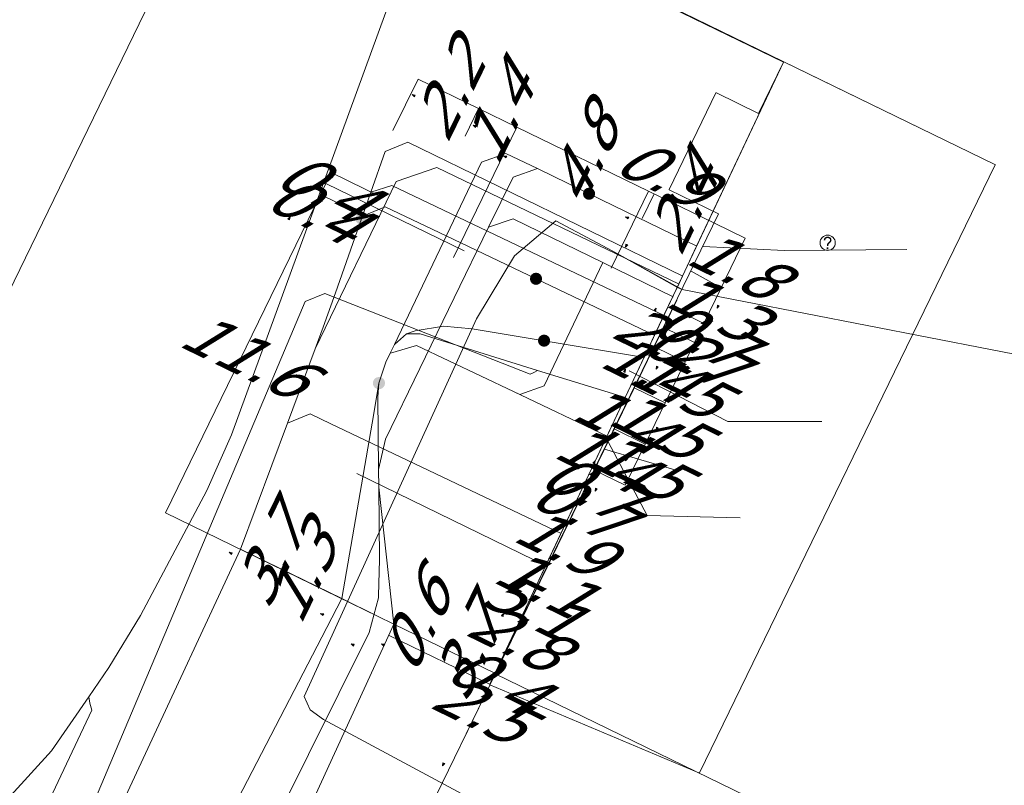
# Model space of a CAD drawing. Header units: metres. Extents: x 124576 to 133557, y 395865 to 402386.
# Tile 341 of 447: x 129899 to 129931, y 401145 to 401170. Entities that reach past the tile are written whole.
import ezdxf
from ezdxf.enums import TextEntityAlignment as Align

# ---------------------------------------------------------------- set-up
doc = ezdxf.new("R2010")
doc.units = ezdxf.units.M
doc.header["$MEASUREMENT"] = 0
for name, color, linetype, lineweight, true_color in [('LG_Datatransport', 3, 'Continuous', 13, 0x00ff00), ('LG_Datatransport_Relined_BV', 3, 'Continuous', 13, 0x00ff00), ('LG_Datatransport_Tennet_Tso', 3, 'Continuous', 13, 0x00ff00), ('LG_Laag_Spanning', 7, 'Continuous', 13, 0x960000), ('LG_Midden_Spanning', 7, 'Continuous', 13, 0xd20000), ('LG_Midden_Spanning_Enexis_Netbeheer_BV', 7, 'Continuous', 13, 0xd20000)]:
    doc.layers.add(name, color=color, linetype=linetype, lineweight=lineweight, true_color=true_color)
for name, color, linetype, lineweight in [('LG_Laag_Spanning_P_Enexis_Netbeheer_BV', 7, 'Continuous', 0), ('LG_Midden_Spanning_P_Enexis_Netbeheer_BV', 7, 'Continuous', 0), ('MV_Midden_Spanning', 7, 'Continuous', 0), ('MV_Midden_Spanning_lijn', 7, 'Continuous', 0), ('MV_Midden_Spanning_pijl', 7, 'Continuous', 0)]:
    doc.layers.add(name, color=color, linetype=linetype, lineweight=lineweight)
doc.styles.add('Klic_Annotatie', font='verdanai.ttf', dxfattribs={"oblique": 20, "height": 1.4})

# ---------------------------------------------------------------- blocks, each defined once
blk = doc.blocks.new('Mof_1')
at = {"layer": 'LG_Midden_Spanning_P_Enexis_Netbeheer_BV'}
h = blk.add_hatch(color=256, dxfattribs=at)
edge = h.paths.add_edge_path()
edge.add_arc((0, 0), 2, 0, 360)
blk = doc.blocks.new('m_pijl_1')
at = {"layer": 'MV_Midden_Spanning_pijl'}
blk.add_hatch(color=7, dxfattribs=at).paths.add_polyline_path([(-1, -0.33), (-1, 0), (-1, 0.33), (0, 0)])
at = {"layer": 'MV_Midden_Spanning_pijl', "flags": 128}
blk.add_lwpolyline([(-1, 0), (-1, 0.33), (0, 0), (-1, -0.33), (-1, 0)], close=True, dxfattribs=at)
blk = doc.blocks.new('Onbekend_7')
at = {"layer": 'LG_Laag_Spanning_P_Enexis_Netbeheer_BV'}
blk.add_hatch(color=256, dxfattribs=at).paths.add_polyline_path([(-0.25, -1.07, -0.262633), (0.23, 0.15), (0.59, 0.47, 0.379827), (0.7, 1.26), (0.69, 1.26, 0.228508), (-0.03, 1.53), (-0.03, 1.52, 0.459053), (-0.82, 0.79), (-1.29, 0.85, -0.414214), (-0.08, 2, -0.243799), (1.09, 1.52, -0.379827), (0.9, 0.11), (0.54, -0.2, 0.262633), (0.23, -1.08), (-0.17, -1.07)])
blk.add_circle((0, 0), 2.5, dxfattribs=at)
at = {"layer": 'LG_Laag_Spanning_P_Enexis_Netbeheer_BV', "extrusion": (0, 0, -1)}
blk.add_solid([(0.34, -2.06), (-0.21, -2.06), (0.34, -1.51), (-0.21, -1.51)], dxfattribs=at)
blk = doc.blocks.new('Onbekend_8')
at = {"layer": 'LG_Midden_Spanning_P_Enexis_Netbeheer_BV'}
blk.add_hatch(color=256, dxfattribs=at).paths.add_polyline_path([(-0.25, -1.07, -0.262633), (0.23, 0.15), (0.59, 0.47, 0.379827), (0.7, 1.26), (0.69, 1.26, 0.228508), (-0.03, 1.53), (-0.03, 1.52, 0.459053), (-0.82, 0.79), (-1.29, 0.85, -0.414214), (-0.08, 2, -0.243799), (1.09, 1.52, -0.379827), (0.9, 0.11), (0.54, -0.2, 0.262633), (0.23, -1.08), (-0.17, -1.07)])
blk.add_circle((0, 0), 2.5, dxfattribs=at)
at = {"layer": 'LG_Midden_Spanning_P_Enexis_Netbeheer_BV', "extrusion": (0, 0, -1)}
blk.add_solid([(0.34, -2.06), (-0.21, -2.06), (0.34, -1.51), (-0.21, -1.51)], dxfattribs=at)

msp = doc.modelspace()

# ---------------------------------------------------------------- linework, layer by layer
at = {"layer": 'LG_Datatransport', "flags": 128}
msp.add_lwpolyline([(129911.658, 401175.154), (129924.178, 401169.064), (129923.361, 401167.386), (129921.977, 401168.06), (129921.976, 401168.06), (129921.975, 401168.061), (129921.974, 401168.061), (129921.973, 401168.061), (129921.971, 401168.061), (129921.97, 401168.061), (129921.969, 401168.06), (129921.968, 401168.059), (129921.967, 401168.059), (129921.966, 401168.058), (129921.965, 401168.057), (129921.964, 401168.055), (129920.426, 401164.896), (129920.426, 401164.895), (129920.425, 401164.894), (129920.425, 401164.893), (129920.425, 401164.891), (129920.425, 401164.89), (129920.425, 401164.889), (129920.426, 401164.888), (129920.427, 401164.887), (129920.427, 401164.886), (129920.428, 401164.885), (129920.429, 401164.884), (129920.431, 401164.883), (129922.051, 401164.094), (129914.722, 401149.035), (129914.722, 401149.034), (129914.721, 401149.033), (129914.721, 401149.032), (129914.721, 401149.031), (129914.721, 401149.029), (129914.721, 401149.028), (129914.722, 401149.027), (129914.723, 401149.026), (129914.723, 401149.025), (129914.724, 401149.024), (129914.725, 401149.023), (129914.727, 401149.022), (129936.527, 401138.412)], dxfattribs=at)
at = {"layer": 'LG_Datatransport_Relined_BV', "flags": 128}
msp.add_lwpolyline([(129932.989, 401159.254), (129920.853, 401161.61), (129918.586, 401162.871), (129916.718, 401163.867), (129915.362, 401162.721), (129914.116, 401160.654), (129908.467, 401148.277), (129908.657, 401147.843), (129909.092, 401147.52), (129918.47, 401142.489), (129936.304, 401133.726), (129943.399, 401130.231), (129958.33, 401123.321), (129983.465, 401146.375)], dxfattribs=at)
at = {"layer": 'LG_Datatransport_Tennet_Tso', "flags": 128}
msp.add_lwpolyline([(129920.853, 401161.61), (129920.703, 401161.683), (129918.586, 401162.871), (129916.718, 401163.867), (129915.362, 401162.721), (129914.116, 401160.654), (129908.467, 401148.277), (129908.657, 401147.843), (129909.092, 401147.52), (129918.47, 401142.489), (129936.304, 401133.726), (129943.399, 401130.231), (129958.33, 401123.321), (129983.465, 401146.375)], dxfattribs=at)
at = {"layer": 'LG_Laag_Spanning', "flags": 128}
for points in [[(129921.411, 401145.77), (129921.412, 401145.77), (129921.414, 401145.771), (129921.415, 401145.771), (129921.416, 401145.772), (129921.417, 401145.773), (129921.418, 401145.774), (129921.418, 401145.775), (129921.419, 401145.776), (129931.111, 401165.703), (129931.111, 401165.704), (129931.112, 401165.705), (129931.112, 401165.706), (129931.112, 401165.708), (129931.112, 401165.709), (129931.112, 401165.71), (129931.111, 401165.711), (129931.11, 401165.712), (129931.11, 401165.713), (129931.109, 401165.714), (129931.108, 401165.715), (129931.106, 401165.716), (129900.668, 401180.521)], [(129894.089, 401151.906), (129906.595, 401177.617), (129924.178, 401169.064), (129914.547, 401148.675), (129914.546, 401148.674), (129914.546, 401148.673), (129914.546, 401148.672), (129914.546, 401148.67), (129914.546, 401148.669), (129914.547, 401148.668), (129914.547, 401148.667), (129914.548, 401148.666), (129914.548, 401148.665), (129914.549, 401148.664), (129914.55, 401148.663), (129914.551, 401148.662), (129914.552, 401148.662), (129921.406, 401145.771), (129921.407, 401145.77), (129921.409, 401145.77), (129921.41, 401145.77), (129921.411, 401145.77)]]:
    msp.add_lwpolyline(points, dxfattribs=at)
at = {"layer": 'LG_Midden_Spanning', "flags": 128}
for points in [[(129894.089, 401151.906), (129906.595, 401177.617), (129924.178, 401169.064), (129921.329, 401163.033), (129920.867, 401162.055), (129920.742, 401161.79), (129920.549, 401161.383), (129920.259, 401160.768), (129919.949, 401160.112), (129919.61, 401159.394), (129918.989, 401158.079), (129918.391, 401156.813), (129916.881, 401153.616), (129914.547, 401148.675), (129914.546, 401148.674), (129914.546, 401148.673), (129914.546, 401148.672), (129914.546, 401148.67), (129914.546, 401148.669), (129914.547, 401148.668), (129914.547, 401148.667), (129914.548, 401148.666), (129914.548, 401148.665), (129914.549, 401148.664), (129914.55, 401148.663), (129914.551, 401148.662), (129914.552, 401148.662), (129921.406, 401145.771), (129921.407, 401145.77), (129921.409, 401145.77), (129921.41, 401145.77), (129921.411, 401145.77)], [(129921.411, 401145.77), (129921.412, 401145.77), (129921.414, 401145.771), (129921.415, 401145.771), (129921.416, 401145.772), (129921.417, 401145.773), (129921.418, 401145.774), (129921.418, 401145.775), (129921.419, 401145.776), (129931.111, 401165.703), (129931.111, 401165.704), (129931.112, 401165.705), (129931.112, 401165.706), (129931.112, 401165.708), (129931.112, 401165.709), (129931.112, 401165.71), (129931.111, 401165.711), (129931.11, 401165.712), (129931.11, 401165.713), (129931.109, 401165.714), (129931.108, 401165.715), (129931.106, 401165.716), (129912.73, 401174.654)]]:
    msp.add_lwpolyline(points, dxfattribs=at)
at = {"layer": 'LG_Midden_Spanning_Enexis_Netbeheer_BV'}
for p, q in [((129910.653, 401164.802), (129910.347, 401163.933)), ((129921.338, 401163.029), (129917.802, 401164.753)), ((129921.338, 401163.029), (129917.802, 401164.753)), ((129921.338, 401163.029), (129917.802, 401164.753)), ((129921.338, 401163.029), (129917.802, 401164.753)), ((129918.252, 401162.503), (129920.558, 401161.379)), ((129919.958, 401160.108), (129916.064, 401161.965)), ((129919.958, 401160.108), (129916.064, 401161.965)), ((129919.958, 401160.108), (129916.064, 401161.965)), ((129919.958, 401160.108), (129916.064, 401161.965)), ((129911.82, 401160.159), (129911.429, 401159.816)), ((129911.429, 401159.816), (129911.284, 401159.525)), ((129919.619, 401159.39), (129916.328, 401159.937)), ((129919.619, 401159.39), (129916.328, 401159.937)), ((129919.619, 401159.39), (129916.328, 401159.937)), ((129919.619, 401159.39), (129916.328, 401159.937)), ((129908.82, 401159.666), (129907.914, 401157.238)), ((129911.284, 401159.525), (129911.139, 401159.233)), ((129911.139, 401159.233), (129910.914, 401158.546)), ((129918.998, 401158.075), (129916.116, 401158.957)), ((129918.4, 401156.809), (129915.321, 401158.274)), ((129910.903, 401155.712), (129910.909, 401155.139))]:
    msp.add_line(p, q, dxfattribs=at)
at = {"layer": 'LG_Midden_Spanning_Enexis_Netbeheer_BV', "flags": 128}
for points in [[(129920.268, 401160.764), (129911.335, 401165.026), (129910.653, 401164.802), (129910.347, 401163.933), (129909.495, 401161.507), (129909.086, 401160.379), (129908.82, 401159.666), (129907.914, 401157.238), (129906.37, 401153.102), (129899.714, 401138.776), (129898.649, 401136.483), (129898.212, 401135.542), (129897.381, 401133.753), (129896.636, 401132.183), (129896.585, 401132.101), (129895.969, 401132.079), (129874.179, 401155.403), (129850.497, 401180.753), (129850.36, 401181.726), (129887.373, 401254.291), (129897.233, 401273.621), (129898.732, 401276.561), (129912.04, 401295.966), (129913.783, 401298.508)], [(129920.268, 401160.764), (129911.335, 401165.026), (129910.653, 401164.802), (129910.347, 401163.933), (129909.495, 401161.507), (129909.086, 401160.379), (129908.82, 401159.666), (129907.914, 401157.238), (129906.37, 401153.102), (129899.714, 401138.776), (129898.649, 401136.483), (129898.212, 401135.542), (129897.381, 401133.753), (129896.636, 401132.183), (129896.585, 401132.101), (129895.969, 401132.079), (129874.179, 401155.403), (129850.497, 401180.753), (129850.36, 401181.726), (129887.373, 401254.291)], [(129919.958, 401160.108), (129916.064, 401161.965), (129913.123, 401163.368), (129911.117, 401164.324), (129910.377, 401164.016), (129910.347, 401163.933), (129909.495, 401161.507), (129909.086, 401160.379), (129908.82, 401159.666), (129907.914, 401157.238), (129906.37, 401153.102), (129899.714, 401138.776), (129898.649, 401136.483), (129898.212, 401135.542), (129897.381, 401133.753), (129896.636, 401132.183), (129896.585, 401132.101), (129895.969, 401132.079), (129874.179, 401155.403), (129850.497, 401180.753), (129874.179, 401155.403), (129850.497, 401180.753), (129850.36, 401181.726), (129887.373, 401254.291)], [(129920.876, 401162.051), (129911.86, 401166.44), (129911.122, 401166.137), (129910.653, 401164.802), (129910.347, 401163.933), (129909.495, 401161.507), (129909.086, 401160.379), (129908.82, 401159.666), (129907.914, 401157.238), (129906.37, 401153.102), (129899.714, 401138.776), (129898.649, 401136.483), (129898.212, 401135.542), (129897.381, 401133.753), (129896.636, 401132.183), (129896.585, 401132.101), (129895.969, 401132.079), (129874.179, 401155.403), (129850.497, 401180.753), (129874.179, 401155.403), (129850.497, 401180.753), (129850.36, 401181.726), (129887.373, 401254.291)], [(129920.268, 401160.764), (129911.335, 401165.026), (129910.653, 401164.802), (129910.347, 401163.933), (129909.495, 401161.507), (129909.086, 401160.379), (129908.82, 401159.666), (129907.914, 401157.238), (129906.37, 401153.102), (129899.714, 401138.776), (129898.649, 401136.483), (129898.212, 401135.542), (129897.381, 401133.753), (129896.636, 401132.183), (129896.585, 401132.101), (129895.969, 401132.079), (129874.179, 401155.403), (129850.497, 401180.753), (129850.36, 401181.726), (129887.373, 401254.291)], [(129920.876, 401162.051), (129911.86, 401166.44), (129911.122, 401166.137), (129910.653, 401164.802), (129910.347, 401163.933), (129909.495, 401161.507), (129909.086, 401160.379), (129908.82, 401159.666), (129907.914, 401157.238), (129906.37, 401153.102), (129899.714, 401138.776), (129898.649, 401136.483), (129898.212, 401135.542), (129897.381, 401133.753), (129896.636, 401132.183), (129896.585, 401132.101), (129895.969, 401132.079), (129874.179, 401155.403), (129850.497, 401180.753), (129850.36, 401181.726), (129887.373, 401254.291)], [(129920.876, 401162.051), (129911.86, 401166.44), (129911.122, 401166.137), (129910.653, 401164.802), (129910.347, 401163.933), (129909.495, 401161.507), (129909.086, 401160.379), (129908.82, 401159.666), (129907.914, 401157.238), (129906.37, 401153.102), (129899.714, 401138.776), (129898.649, 401136.483), (129898.212, 401135.542), (129897.381, 401133.753), (129896.636, 401132.183), (129896.585, 401132.101), (129895.969, 401132.079), (129874.179, 401155.403), (129850.497, 401180.753), (129850.36, 401181.726), (129887.373, 401254.291)], [(129920.268, 401160.764), (129911.335, 401165.026), (129910.653, 401164.802), (129910.347, 401163.933), (129909.495, 401161.507), (129909.086, 401160.379), (129908.82, 401159.666), (129907.914, 401157.238), (129906.37, 401153.102), (129899.714, 401138.776), (129898.649, 401136.483), (129898.212, 401135.542), (129897.381, 401133.753), (129896.636, 401132.183), (129896.585, 401132.101), (129895.969, 401132.079), (129874.179, 401155.403), (129850.497, 401180.753), (129850.36, 401181.726), (129887.373, 401254.291)], [(129919.958, 401160.108), (129916.064, 401161.965), (129913.123, 401163.368), (129911.117, 401164.324), (129910.377, 401164.016), (129910.347, 401163.933), (129909.495, 401161.507), (129909.086, 401160.379), (129908.82, 401159.666), (129907.914, 401157.238), (129906.37, 401153.102), (129899.714, 401138.776), (129898.649, 401136.483), (129898.212, 401135.542), (129897.381, 401133.753), (129896.636, 401132.183), (129896.585, 401132.101), (129895.969, 401132.079), (129874.179, 401155.403), (129850.497, 401180.753), (129850.36, 401181.726), (129887.373, 401254.291)], [(129919.958, 401160.108), (129916.064, 401161.965), (129913.123, 401163.368), (129911.117, 401164.324), (129910.377, 401164.016), (129910.347, 401163.933), (129909.495, 401161.507), (129909.086, 401160.379), (129908.82, 401159.666), (129907.914, 401157.238), (129906.37, 401153.102), (129899.714, 401138.776), (129898.649, 401136.483), (129898.212, 401135.542), (129897.381, 401133.753), (129896.636, 401132.183), (129896.585, 401132.101), (129895.969, 401132.079), (129874.179, 401155.403), (129850.497, 401180.753), (129850.36, 401181.726), (129887.373, 401254.291)], [(129916.064, 401161.965), (129913.123, 401163.368), (129911.117, 401164.324), (129910.377, 401164.016), (129910.347, 401163.933), (129909.495, 401161.507), (129909.086, 401160.379), (129908.82, 401159.666), (129907.914, 401157.238), (129906.37, 401153.102), (129899.714, 401138.776), (129898.649, 401136.483), (129898.212, 401135.542), (129897.381, 401133.753), (129896.636, 401132.183), (129896.585, 401132.101), (129895.969, 401132.079), (129874.179, 401155.403), (129850.497, 401180.753), (129850.36, 401181.726), (129887.373, 401254.291)], [(129916.064, 401161.965), (129913.123, 401163.368), (129911.117, 401164.324), (129910.377, 401164.016), (129910.347, 401163.933), (129909.495, 401161.507), (129909.086, 401160.379), (129908.82, 401159.666), (129907.914, 401157.238), (129906.37, 401153.102), (129899.714, 401138.776), (129898.649, 401136.483), (129898.212, 401135.542), (129897.381, 401133.753), (129896.636, 401132.183), (129896.585, 401132.101), (129895.969, 401132.079), (129874.179, 401155.403), (129850.497, 401180.753), (129850.36, 401181.726), (129887.373, 401254.291)], [(129916.064, 401161.965), (129913.123, 401163.368), (129911.117, 401164.324), (129910.377, 401164.016), (129910.347, 401163.933), (129909.495, 401161.507), (129909.086, 401160.379), (129908.82, 401159.666), (129907.914, 401157.238), (129906.37, 401153.102), (129899.714, 401138.776), (129898.649, 401136.483), (129898.212, 401135.542), (129897.381, 401133.753), (129896.636, 401132.183), (129896.585, 401132.101), (129895.969, 401132.079), (129874.179, 401155.403), (129850.497, 401180.753), (129850.36, 401181.726), (129887.373, 401254.291)], [(129885.59, 401238.23), (129869.785, 401205.57), (129856.668, 401178.525), (129856.907, 401176.887), (129875.571, 401156.467), (129876.933, 401155.002), (129895.923, 401134.907), (129897.372, 401134.828), (129898.212, 401135.542), (129898.649, 401136.483), (129899.714, 401138.776), (129906.37, 401153.102), (129907.914, 401157.238), (129908.82, 401159.666), (129911.475, 401165.15), (129912.812, 401165.616), (129920.751, 401161.786)], [(129885.59, 401238.23), (129869.785, 401205.57), (129856.668, 401178.525), (129856.907, 401176.887), (129875.571, 401156.467), (129876.933, 401155.002), (129895.923, 401134.907), (129897.372, 401134.828), (129898.212, 401135.542), (129898.649, 401136.483), (129899.714, 401138.776), (129906.37, 401153.102), (129907.914, 401157.238), (129908.82, 401159.666), (129911.475, 401165.15), (129912.812, 401165.616), (129920.751, 401161.786)], [(129916.89, 401153.612), (129909.339, 401157.214), (129908.658, 401157.539), (129907.914, 401157.238), (129906.37, 401153.102), (129899.714, 401138.776), (129898.649, 401136.483), (129898.212, 401135.542), (129897.372, 401134.828), (129895.923, 401134.907), (129876.933, 401155.002), (129875.571, 401156.467), (129856.907, 401176.887), (129856.668, 401178.525), (129869.785, 401205.57), (129885.59, 401238.23)], [(129916.89, 401153.612), (129909.339, 401157.214), (129908.658, 401157.539), (129907.914, 401157.238), (129906.37, 401153.102), (129899.714, 401138.776), (129898.649, 401136.483), (129898.212, 401135.542), (129897.372, 401134.828), (129895.923, 401134.907), (129876.933, 401155.002), (129875.571, 401156.467), (129856.907, 401176.887), (129856.668, 401178.525), (129869.785, 401205.57), (129885.59, 401238.23)], [(129916.89, 401153.612), (129909.339, 401157.214), (129908.658, 401157.539), (129907.914, 401157.238), (129906.37, 401153.102), (129899.714, 401138.776), (129898.649, 401136.483), (129898.212, 401135.542), (129897.372, 401134.828), (129895.923, 401134.907), (129876.933, 401155.002), (129875.571, 401156.467), (129856.907, 401176.887), (129856.668, 401178.525), (129869.785, 401205.57), (129885.59, 401238.23)], [(129885.59, 401238.23), (129869.785, 401205.57), (129856.668, 401178.525), (129856.907, 401176.887), (129875.571, 401156.467), (129876.933, 401155.002), (129895.923, 401134.907), (129897.372, 401134.828), (129898.212, 401135.542), (129898.649, 401136.483), (129899.714, 401138.776), (129906.37, 401153.102), (129907.914, 401157.238), (129908.82, 401159.666), (129911.475, 401165.15), (129912.812, 401165.616), (129920.751, 401161.786)], [(129885.59, 401238.23), (129869.785, 401205.57), (129856.668, 401178.525), (129856.907, 401176.887), (129875.571, 401156.467), (129876.933, 401155.002), (129895.923, 401134.907), (129897.372, 401134.828), (129898.212, 401135.542), (129898.649, 401136.483), (129899.714, 401138.776), (129906.37, 401153.102), (129907.914, 401157.238), (129908.82, 401159.666), (129911.475, 401165.15), (129912.812, 401165.616), (129920.751, 401161.786)], [(129885.59, 401238.23), (129869.785, 401205.57), (129856.668, 401178.525), (129856.907, 401176.887), (129875.571, 401156.467), (129876.933, 401155.002), (129895.923, 401134.907), (129897.372, 401134.828), (129898.212, 401135.542), (129898.649, 401136.483), (129899.714, 401138.776), (129906.37, 401153.102), (129907.914, 401157.238), (129908.82, 401159.666), (129911.475, 401165.15), (129912.812, 401165.616), (129920.751, 401161.786)], [(129885.59, 401238.23), (129869.785, 401205.57), (129856.668, 401178.525), (129856.907, 401176.887), (129875.571, 401156.467), (129876.933, 401155.002), (129895.923, 401134.907), (129897.372, 401134.828), (129898.212, 401135.542), (129898.649, 401136.483), (129899.714, 401138.776), (129906.37, 401153.102), (129907.914, 401157.238), (129908.82, 401159.666), (129911.475, 401165.15), (129912.812, 401165.616), (129920.751, 401161.786)], [(129936.081, 401095.362), (129934.485, 401097.062), (129927.604, 401104.318), (129922.211, 401109.945), (129915.285, 401117.158), (129910.604, 401122.024), (129906.006, 401126.805), (129900.895, 401132.121), (129899.406, 401133.669), (129897.721, 401135.422), (129897.121, 401136.045), (129896.846, 401136.329), (129896.625, 401137.438), (129897.3, 401138.963), (129897.902, 401140.234), (129901.497, 401147.83), (129901.437, 401148.053), (129901.398, 401148.265), (129902.061, 401149.226), (129903.098, 401150.932), (129905.272, 401155.028), (129906.083, 401156.851), (129912.097, 401173.352), (129912.726, 401174.645)], [(129936.081, 401095.362), (129934.485, 401097.062), (129927.604, 401104.318), (129922.211, 401109.945), (129915.285, 401117.158), (129910.604, 401122.024), (129906.006, 401126.805), (129900.895, 401132.121), (129899.406, 401133.669), (129897.721, 401135.422), (129897.121, 401136.045), (129896.846, 401136.329), (129896.625, 401137.438), (129897.3, 401138.963), (129897.902, 401140.234), (129901.497, 401147.83), (129901.437, 401148.053), (129901.398, 401148.265), (129902.061, 401149.226), (129903.098, 401150.932), (129905.272, 401155.028), (129906.083, 401156.851), (129912.097, 401173.352), (129912.726, 401174.645)], [(129901.398, 401148.265), (129902.061, 401149.226), (129903.098, 401150.932), (129905.272, 401155.028), (129906.083, 401156.851), (129912.097, 401173.352), (129912.726, 401174.645)], [(129862.354, 401173.094), (129869.092, 401165.996), (129870.496, 401164.571), (129881.185, 401154.106), (129882.61, 401152.702), (129891.617, 401143.771), (129892.155, 401143.444), (129892.483, 401143.298), (129892.836, 401143.241), (129892.878, 401143.24), (129893.318, 401143.262), (129896.374, 401143.646), (129898.129, 401144.418), (129898.847, 401145.028), (129900.178, 401146.498), (129901.398, 401148.265), (129902.061, 401149.226), (129903.098, 401150.932), (129905.272, 401155.028), (129906.083, 401156.851), (129912.097, 401173.352)], [(129862.354, 401173.094), (129869.092, 401165.996), (129870.496, 401164.571), (129881.185, 401154.106), (129882.61, 401152.702), (129891.617, 401143.771), (129892.155, 401143.444), (129892.483, 401143.298), (129892.836, 401143.241), (129892.878, 401143.24), (129893.318, 401143.262), (129896.374, 401143.646), (129898.129, 401144.418), (129898.847, 401145.028), (129900.178, 401146.498), (129901.398, 401148.265), (129902.061, 401149.226), (129903.098, 401150.932), (129905.272, 401155.028), (129906.083, 401156.851), (129912.097, 401173.352)], [(129862.354, 401173.094), (129869.092, 401165.996), (129870.496, 401164.571), (129881.185, 401154.106), (129882.61, 401152.702), (129891.617, 401143.771), (129892.155, 401143.444), (129892.483, 401143.298), (129892.836, 401143.241), (129892.878, 401143.24), (129893.318, 401143.262), (129896.374, 401143.646), (129898.129, 401144.418), (129898.847, 401145.028), (129900.178, 401146.498), (129901.398, 401148.265), (129902.061, 401149.226), (129903.098, 401150.932), (129905.272, 401155.028), (129906.083, 401156.851), (129912.097, 401173.352)], [(129862.354, 401173.094), (129869.092, 401165.996), (129870.496, 401164.571), (129881.185, 401154.106), (129882.61, 401152.702), (129891.617, 401143.771), (129892.155, 401143.444), (129892.483, 401143.298), (129892.836, 401143.241), (129892.878, 401143.24), (129893.318, 401143.262), (129896.374, 401143.646), (129898.129, 401144.418), (129898.847, 401145.028), (129900.178, 401146.498), (129901.398, 401148.265), (129902.061, 401149.226), (129903.098, 401150.932), (129905.272, 401155.028), (129906.083, 401156.851), (129912.097, 401173.352)], [(129920.876, 401162.051), (129911.86, 401166.44), (129911.122, 401166.137), (129910.653, 401164.802), (129910.347, 401163.933), (129909.495, 401161.507), (129909.086, 401160.379), (129908.82, 401159.666), (129907.914, 401157.238), (129906.37, 401153.102), (129899.714, 401138.776), (129898.649, 401136.483), (129898.212, 401135.542), (129897.381, 401133.753)], [(129920.876, 401162.051), (129911.86, 401166.44), (129911.122, 401166.137), (129910.653, 401164.802)], [(129917.802, 401164.753), (129917.611, 401164.846), (129916.111, 401165.576), (129915.076, 401166.07), (129914.276, 401165.786), (129911.429, 401159.816), (129911.284, 401159.525), (129911.139, 401159.233), (129910.914, 401158.546), (129910.741, 401157.545), (129909.696, 401151.482), (129909.041, 401150.22), (129900.376, 401133.518), (129899.984, 401132.693), (129899.592, 401131.867), (129899.745, 401130.887), (129900.839, 401129.714), (129902.915, 401127.491), (129921.082, 401108.033), (129921.908, 401107.163), (129932.434, 401096.287)], [(129917.802, 401164.753), (129917.611, 401164.846), (129916.111, 401165.576), (129915.076, 401166.07), (129914.276, 401165.786), (129911.429, 401159.816), (129911.284, 401159.525), (129911.139, 401159.233), (129910.914, 401158.546), (129910.741, 401157.545), (129909.696, 401151.482), (129909.041, 401150.22), (129900.376, 401133.518), (129899.984, 401132.693), (129899.592, 401131.867), (129899.745, 401130.887), (129900.839, 401129.714), (129902.915, 401127.491), (129921.082, 401108.033), (129921.908, 401107.163), (129932.434, 401096.287)], [(129917.802, 401164.753), (129917.611, 401164.846), (129916.111, 401165.576), (129915.076, 401166.07), (129914.276, 401165.786), (129911.429, 401159.816), (129911.284, 401159.525), (129911.139, 401159.233), (129910.914, 401158.546), (129910.741, 401157.545), (129909.696, 401151.482), (129909.041, 401150.22), (129900.376, 401133.518), (129899.984, 401132.693), (129899.592, 401131.867), (129899.745, 401130.887), (129900.839, 401129.714), (129902.915, 401127.491), (129921.082, 401108.033), (129921.908, 401107.163), (129932.434, 401096.287)], [(129911.429, 401159.816), (129914.276, 401165.786), (129915.076, 401166.07), (129916.111, 401165.576)], [(129908.82, 401159.666), (129911.475, 401165.15), (129912.812, 401165.616), (129920.751, 401161.786)], [(129916.111, 401165.576), (129915.309, 401165.299), (129914.51, 401163.657)], [(129917.802, 401164.753), (129917.611, 401164.846), (129916.111, 401165.576)], [(129920.268, 401160.764), (129911.335, 401165.026), (129910.653, 401164.802)], [(129916.064, 401161.965), (129913.123, 401163.368), (129911.117, 401164.324), (129910.377, 401164.016), (129910.347, 401163.933)], [(129910.347, 401163.933), (129909.495, 401161.507), (129909.086, 401160.379), (129908.82, 401159.666), (129907.914, 401157.238), (129906.37, 401153.102), (129899.714, 401138.776), (129898.649, 401136.483), (129898.212, 401135.542), (129897.381, 401133.753)], [(129910.347, 401163.933), (129909.495, 401161.507), (129909.086, 401160.379), (129908.82, 401159.666)], [(129914.51, 401163.657), (129915.312, 401163.934), (129918.252, 401162.503)], [(129910.903, 401155.712), (129911.127, 401156.706), (129914.51, 401163.657)], [(129920.558, 401161.379), (129918.252, 401162.503), (129916.328, 401158.459), (129915.529, 401158.175), (129915.321, 401158.274), (129912.149, 401159.783), (129911.289, 401159.532), (129911.284, 401159.525), (129911.139, 401159.233), (129910.914, 401158.546), (129910.878, 401158.096), (129910.903, 401155.712), (129910.909, 401155.139), (129910.934, 401152.769), (129910.904, 401151.57), (129910.901, 401151.512), (129910.598, 401150.376), (129903.646, 401136.403), (129901.185, 401131.457)], [(129918.252, 401162.503), (129916.328, 401158.459), (129915.529, 401158.175), (129915.321, 401158.274)], [(129918.998, 401158.075), (129916.116, 401158.957), (129915.994, 401158.893), (129915.875, 401158.835), (129909.14, 401161.486), (129908.498, 401161.216), (129898.364, 401137.24), (129898.51, 401136.86), (129898.649, 401136.483), (129898.212, 401135.542), (129897.381, 401133.753), (129896.636, 401132.183), (129896.585, 401132.101), (129896.586, 401132.096), (129896.59, 401132.086), (129896.403, 401131.691), (129896.165, 401131.19), (129896.084, 401130.994), (129896.005, 401130.41), (129896.133, 401129.964), (129896.422, 401129.558)], [(129918.998, 401158.075), (129916.116, 401158.957), (129915.994, 401158.893), (129915.875, 401158.835), (129909.14, 401161.486), (129908.498, 401161.216), (129898.364, 401137.24), (129898.51, 401136.86), (129898.649, 401136.483), (129898.212, 401135.542), (129897.381, 401133.753), (129896.636, 401132.183), (129896.585, 401132.101), (129896.586, 401132.096), (129896.59, 401132.086), (129896.403, 401131.691), (129896.165, 401131.19), (129896.084, 401130.994), (129896.005, 401130.41), (129896.133, 401129.964), (129896.422, 401129.558)], [(129918.998, 401158.075), (129916.116, 401158.957), (129915.994, 401158.893), (129915.875, 401158.835), (129909.14, 401161.486), (129908.498, 401161.216), (129898.364, 401137.24), (129898.51, 401136.86), (129898.649, 401136.483), (129898.212, 401135.542), (129897.381, 401133.753), (129896.636, 401132.183), (129896.585, 401132.101), (129896.586, 401132.096), (129896.59, 401132.086), (129896.403, 401131.691), (129896.165, 401131.19), (129896.084, 401130.994), (129896.005, 401130.41), (129896.133, 401129.964), (129896.422, 401129.558)], [(129896.422, 401129.558), (129896.133, 401129.964), (129896.005, 401130.41), (129896.084, 401130.994), (129896.165, 401131.19), (129896.403, 401131.691), (129896.59, 401132.086), (129896.586, 401132.096), (129896.585, 401132.101), (129896.636, 401132.183), (129897.381, 401133.753), (129898.212, 401135.542), (129898.649, 401136.483), (129898.51, 401136.86), (129898.364, 401137.24), (129908.498, 401161.216), (129909.14, 401161.486), (129915.875, 401158.835), (129915.994, 401158.893), (129916.116, 401158.957), (129918.998, 401158.075)], [(129898.649, 401136.483), (129898.51, 401136.86), (129898.364, 401137.24), (129908.498, 401161.216), (129909.14, 401161.486), (129915.875, 401158.835), (129915.994, 401158.893), (129916.116, 401158.957)], [(129916.328, 401159.937), (129913.971, 401160.329), (129913.028, 401160.41), (129912.102, 401160.256), (129911.82, 401160.159), (129911.429, 401159.816), (129911.284, 401159.525), (129911.139, 401159.233), (129910.914, 401158.546), (129910.741, 401157.545), (129909.696, 401151.482), (129909.041, 401150.22), (129900.376, 401133.518), (129899.984, 401132.693), (129899.592, 401131.867), (129899.745, 401130.887), (129900.839, 401129.714), (129902.915, 401127.491), (129921.082, 401108.033), (129921.908, 401107.163), (129932.434, 401096.287)], [(129932.434, 401096.287), (129921.908, 401107.163), (129921.082, 401108.033), (129902.915, 401127.491), (129900.839, 401129.714), (129899.745, 401130.887), (129899.592, 401131.867), (129899.984, 401132.693), (129900.376, 401133.518), (129909.041, 401150.22), (129909.696, 401151.482), (129910.741, 401157.545), (129910.914, 401158.546), (129911.139, 401159.233), (129911.284, 401159.525), (129911.429, 401159.816), (129911.82, 401160.159), (129912.102, 401160.256), (129913.028, 401160.41), (129913.971, 401160.329), (129916.328, 401159.937)], [(129932.434, 401096.287), (129921.908, 401107.163), (129921.082, 401108.033), (129902.915, 401127.491), (129900.839, 401129.714), (129899.745, 401130.887), (129899.592, 401131.867), (129899.984, 401132.693), (129900.376, 401133.518), (129909.041, 401150.22), (129909.696, 401151.482), (129910.741, 401157.545), (129910.914, 401158.546), (129911.139, 401159.233), (129911.284, 401159.525), (129911.429, 401159.816), (129911.82, 401160.159), (129912.102, 401160.256), (129913.028, 401160.41), (129913.971, 401160.329), (129916.328, 401159.937)], [(129919.619, 401159.39), (129916.328, 401159.937), (129913.971, 401160.329), (129913.028, 401160.41), (129912.102, 401160.256), (129911.82, 401160.159), (129911.429, 401159.816), (129911.284, 401159.525), (129911.139, 401159.233), (129910.914, 401158.546), (129910.878, 401158.096), (129910.903, 401155.712), (129910.909, 401155.139), (129911.404, 401150.65), (129902.226, 401130.648)], [(129916.328, 401159.937), (129913.971, 401160.329), (129913.028, 401160.41), (129912.102, 401160.256), (129911.82, 401160.159)], [(129918.998, 401158.075), (129916.116, 401158.957), (129912.264, 401160.159), (129911.82, 401160.159), (129911.429, 401159.816), (129911.284, 401159.525), (129911.139, 401159.233), (129910.914, 401158.546), (129910.878, 401158.096), (129910.903, 401155.712), (129910.909, 401155.139), (129910.934, 401152.769), (129910.904, 401151.57), (129910.901, 401151.512), (129910.598, 401150.376), (129903.646, 401136.403), (129902.306, 401135.953), (129899.302, 401137.448), (129897.6, 401138.483), (129897.159, 401138.805)], [(129918.998, 401158.075), (129916.116, 401158.957), (129912.264, 401160.159), (129911.82, 401160.159), (129911.429, 401159.816), (129911.284, 401159.525), (129911.139, 401159.233), (129910.914, 401158.546), (129910.878, 401158.096), (129910.903, 401155.712), (129910.909, 401155.139), (129910.934, 401152.769), (129910.904, 401151.57), (129910.901, 401151.512), (129910.598, 401150.376), (129903.646, 401136.403), (129902.306, 401135.953), (129899.302, 401137.448), (129897.6, 401138.483), (129897.159, 401138.805)], [(129918.998, 401158.075), (129916.116, 401158.957), (129912.264, 401160.159), (129911.82, 401160.159), (129911.429, 401159.816), (129911.284, 401159.525), (129911.139, 401159.233), (129910.914, 401158.546), (129910.878, 401158.096), (129910.903, 401155.712), (129910.909, 401155.139), (129910.934, 401152.769), (129910.904, 401151.57), (129910.901, 401151.512), (129910.598, 401150.376), (129903.646, 401136.403), (129902.306, 401135.953), (129899.302, 401137.448), (129897.6, 401138.483), (129897.159, 401138.805)], [(129918.998, 401158.075), (129916.116, 401158.957), (129912.264, 401160.159), (129911.82, 401160.159), (129911.429, 401159.816), (129911.284, 401159.525), (129911.139, 401159.233), (129910.914, 401158.546), (129910.878, 401158.096), (129910.903, 401155.712), (129910.909, 401155.139), (129910.934, 401152.769), (129910.904, 401151.57), (129910.901, 401151.512), (129910.598, 401150.376), (129903.646, 401136.403), (129901.185, 401131.457)], [(129918.998, 401158.075), (129916.116, 401158.957), (129912.264, 401160.159), (129911.82, 401160.159), (129911.429, 401159.816), (129911.284, 401159.525), (129911.139, 401159.233), (129910.914, 401158.546), (129910.878, 401158.096), (129910.903, 401155.712), (129910.909, 401155.139), (129910.934, 401152.769), (129910.904, 401151.57), (129910.901, 401151.512), (129910.598, 401150.376), (129903.646, 401136.403), (129901.185, 401131.457)], [(129918.998, 401158.075), (129916.116, 401158.957), (129912.264, 401160.159), (129911.82, 401160.159), (129911.429, 401159.816), (129911.284, 401159.525), (129911.139, 401159.233), (129910.914, 401158.546), (129910.878, 401158.096), (129910.903, 401155.712), (129910.909, 401155.139), (129910.934, 401152.769), (129910.904, 401151.57), (129910.901, 401151.512), (129910.598, 401150.376), (129903.646, 401136.403), (129901.185, 401131.457)], [(129918.998, 401158.075), (129916.116, 401158.957), (129912.264, 401160.159), (129911.82, 401160.159), (129911.429, 401159.816), (129911.284, 401159.525), (129911.139, 401159.233), (129910.914, 401158.546), (129910.878, 401158.096), (129910.903, 401155.712), (129910.909, 401155.139), (129910.934, 401152.769), (129910.904, 401151.57), (129910.901, 401151.512), (129910.598, 401150.376), (129903.646, 401136.403), (129901.185, 401131.457)], [(129918.998, 401158.075), (129916.116, 401158.957), (129912.264, 401160.159), (129911.82, 401160.159), (129911.429, 401159.816), (129911.284, 401159.525), (129911.139, 401159.233), (129910.914, 401158.546), (129910.878, 401158.096), (129910.903, 401155.712), (129910.909, 401155.139), (129911.404, 401150.65), (129902.226, 401130.648)], [(129918.998, 401158.075), (129916.116, 401158.957), (129912.264, 401160.159), (129911.82, 401160.159), (129911.429, 401159.816), (129911.284, 401159.525), (129911.139, 401159.233), (129910.914, 401158.546), (129910.878, 401158.096), (129910.903, 401155.712), (129910.909, 401155.139), (129911.404, 401150.65), (129902.226, 401130.648)], [(129918.998, 401158.075), (129916.116, 401158.957), (129912.264, 401160.159), (129911.82, 401160.159), (129911.429, 401159.816), (129911.284, 401159.525), (129911.139, 401159.233), (129910.914, 401158.546), (129910.878, 401158.096), (129910.903, 401155.712), (129910.909, 401155.139), (129911.404, 401150.65), (129902.226, 401130.648)], [(129916.116, 401158.957), (129912.264, 401160.159), (129911.82, 401160.159)], [(129918.4, 401156.809), (129915.321, 401158.274), (129912.149, 401159.783), (129911.289, 401159.532), (129911.284, 401159.525), (129911.139, 401159.233), (129910.914, 401158.546), (129910.741, 401157.545), (129909.696, 401151.482), (129909.041, 401150.22), (129900.376, 401133.518), (129899.984, 401132.693), (129899.592, 401131.867), (129899.745, 401130.887), (129900.839, 401129.714), (129902.915, 401127.491), (129921.082, 401108.033), (129921.908, 401107.163), (129932.434, 401096.287), (129932.408, 401095.451), (129930.556, 401093.764), (129922.405, 401086.34), (129919.754, 401083.867), (129879.084, 401045.927)], [(129918.4, 401156.809), (129915.321, 401158.274), (129912.149, 401159.783), (129911.289, 401159.532), (129911.284, 401159.525), (129911.139, 401159.233), (129910.914, 401158.546), (129910.741, 401157.545), (129909.696, 401151.482), (129909.041, 401150.22), (129900.376, 401133.518), (129899.984, 401132.693), (129899.592, 401131.867), (129899.745, 401130.887), (129900.839, 401129.714), (129902.915, 401127.491), (129921.082, 401108.033), (129921.908, 401107.163), (129932.434, 401096.287), (129932.408, 401095.451), (129930.556, 401093.764), (129922.405, 401086.34), (129919.754, 401083.867), (129879.084, 401045.927)], [(129918.4, 401156.809), (129915.321, 401158.274), (129912.149, 401159.783), (129911.289, 401159.532), (129911.284, 401159.525), (129911.139, 401159.233), (129910.914, 401158.546), (129910.741, 401157.545), (129909.696, 401151.482), (129909.041, 401150.22), (129900.376, 401133.518), (129899.984, 401132.693), (129899.592, 401131.867), (129899.745, 401130.887), (129900.839, 401129.714), (129902.915, 401127.491), (129921.082, 401108.033), (129921.908, 401107.163), (129932.434, 401096.287), (129932.408, 401095.451), (129930.556, 401093.764), (129922.405, 401086.34), (129919.754, 401083.867), (129879.084, 401045.927)], [(129918.4, 401156.809), (129915.321, 401158.274), (129912.149, 401159.783), (129911.289, 401159.532), (129911.284, 401159.525), (129911.139, 401159.233), (129910.914, 401158.546), (129910.741, 401157.545), (129909.696, 401151.482), (129909.041, 401150.22), (129900.376, 401133.518), (129899.984, 401132.693), (129899.592, 401131.867), (129899.745, 401130.887), (129900.839, 401129.714), (129902.915, 401127.491), (129921.082, 401108.033), (129921.908, 401107.163), (129932.434, 401096.287), (129932.408, 401095.451), (129930.556, 401093.764), (129922.405, 401086.34), (129919.754, 401083.867), (129879.084, 401045.927)], [(129918.4, 401156.809), (129915.321, 401158.274), (129912.149, 401159.783), (129911.289, 401159.532), (129911.284, 401159.525), (129911.139, 401159.233), (129910.914, 401158.546), (129910.741, 401157.545), (129909.696, 401151.482), (129909.041, 401150.22), (129900.376, 401133.518), (129899.984, 401132.693), (129899.592, 401131.867), (129899.745, 401130.887), (129900.839, 401129.714), (129902.915, 401127.491), (129921.082, 401108.033), (129921.908, 401107.163), (129932.434, 401096.287), (129932.408, 401095.451), (129930.556, 401093.764), (129922.405, 401086.34), (129919.754, 401083.867), (129879.084, 401045.927)], [(129918.4, 401156.809), (129915.321, 401158.274), (129912.149, 401159.783), (129911.289, 401159.532), (129911.284, 401159.525), (129911.139, 401159.233), (129910.914, 401158.546), (129910.741, 401157.545), (129909.696, 401151.482), (129909.041, 401150.22), (129900.376, 401133.518), (129899.984, 401132.693), (129899.592, 401131.867), (129899.745, 401130.887), (129900.839, 401129.714), (129902.915, 401127.491), (129921.082, 401108.033), (129921.908, 401107.163), (129932.434, 401096.287), (129932.408, 401095.451), (129930.556, 401093.764), (129922.405, 401086.34), (129919.754, 401083.867), (129879.084, 401045.927)], [(129918.4, 401156.809), (129915.321, 401158.274), (129912.149, 401159.783), (129911.289, 401159.532), (129911.284, 401159.525), (129911.139, 401159.233), (129910.914, 401158.546), (129910.741, 401157.545), (129909.696, 401151.482), (129909.041, 401150.22), (129900.376, 401133.518), (129899.984, 401132.693), (129899.592, 401131.867), (129899.745, 401130.887), (129900.839, 401129.714), (129902.915, 401127.491), (129921.082, 401108.033), (129921.908, 401107.163), (129932.434, 401096.287), (129932.408, 401095.451), (129930.556, 401093.764), (129922.405, 401086.34), (129919.754, 401083.867), (129879.084, 401045.927)], [(129918.4, 401156.809), (129915.321, 401158.274), (129912.149, 401159.783), (129911.289, 401159.532), (129911.284, 401159.525), (129911.139, 401159.233), (129910.914, 401158.546), (129910.741, 401157.545), (129909.696, 401151.482), (129909.041, 401150.22), (129900.376, 401133.518), (129899.984, 401132.693), (129899.592, 401131.867), (129899.745, 401130.887), (129900.839, 401129.714), (129902.915, 401127.491), (129921.082, 401108.033), (129921.908, 401107.163), (129932.434, 401096.287), (129932.408, 401095.451), (129930.556, 401093.764), (129922.405, 401086.34), (129919.754, 401083.867), (129879.084, 401045.927)], [(129918.4, 401156.809), (129915.321, 401158.274), (129912.149, 401159.783), (129911.289, 401159.532), (129911.284, 401159.525), (129911.139, 401159.233), (129910.914, 401158.546), (129910.741, 401157.545), (129909.696, 401151.482), (129909.041, 401150.22), (129900.376, 401133.518), (129899.984, 401132.693), (129899.592, 401131.867), (129899.745, 401130.887), (129900.839, 401129.714), (129902.915, 401127.491), (129921.082, 401108.033), (129921.908, 401107.163), (129932.434, 401096.287), (129932.408, 401095.451), (129930.556, 401093.764), (129922.405, 401086.34), (129919.754, 401083.867), (129879.084, 401045.927)], [(129918.4, 401156.809), (129915.321, 401158.274), (129912.149, 401159.783), (129911.289, 401159.532), (129911.284, 401159.525), (129911.139, 401159.233), (129910.914, 401158.546), (129910.741, 401157.545), (129909.696, 401151.482), (129909.041, 401150.22), (129900.376, 401133.518), (129899.984, 401132.693)], [(129918.4, 401156.809), (129915.321, 401158.274), (129912.149, 401159.783), (129911.289, 401159.532), (129911.284, 401159.525), (129911.139, 401159.233), (129910.914, 401158.546), (129910.741, 401157.545), (129909.696, 401151.482), (129909.041, 401150.22), (129900.376, 401133.518), (129899.984, 401132.693)], [(129918.4, 401156.809), (129915.321, 401158.274), (129912.149, 401159.783), (129911.289, 401159.532), (129911.284, 401159.525), (129911.139, 401159.233), (129910.914, 401158.546), (129910.741, 401157.545), (129909.696, 401151.482), (129909.041, 401150.22), (129900.376, 401133.518), (129899.984, 401132.693)], [(129918.4, 401156.809), (129915.321, 401158.274), (129912.149, 401159.783), (129911.289, 401159.532), (129911.284, 401159.525), (129911.139, 401159.233), (129910.914, 401158.546), (129910.741, 401157.545), (129909.696, 401151.482), (129909.041, 401150.22), (129900.376, 401133.518), (129899.984, 401132.693)], [(129915.321, 401158.274), (129912.149, 401159.783), (129911.289, 401159.532), (129911.284, 401159.525)], [(129899.984, 401132.693), (129900.376, 401133.518), (129909.041, 401150.22), (129909.696, 401151.482), (129910.741, 401157.545), (129910.914, 401158.546)], [(129910.914, 401158.546), (129910.878, 401158.096), (129910.903, 401155.712)], [(129916.89, 401153.612), (129909.339, 401157.214), (129908.658, 401157.539), (129907.914, 401157.238)], [(129907.914, 401157.238), (129906.37, 401153.102), (129899.714, 401138.776), (129898.649, 401136.483)], [(129910.909, 401155.139), (129911.404, 401150.65), (129902.226, 401130.648), (129902.001, 401130.185), (129901.388, 401128.926), (129901.541, 401127.953), (129901.665, 401127.824), (129902.726, 401126.715), (129903.05, 401126.376), (129931.302, 401096.871)], [(129910.909, 401155.139), (129911.404, 401150.65), (129902.226, 401130.648), (129902.001, 401130.185), (129901.388, 401128.926), (129901.541, 401127.953), (129901.665, 401127.824), (129902.726, 401126.715), (129903.05, 401126.376), (129931.302, 401096.871)], [(129910.909, 401155.139), (129911.404, 401150.65), (129902.226, 401130.648), (129902.001, 401130.185), (129901.388, 401128.926), (129901.541, 401127.953), (129901.665, 401127.824), (129902.726, 401126.715), (129903.05, 401126.376), (129931.302, 401096.871)], [(129910.909, 401155.139), (129911.404, 401150.65), (129902.226, 401130.648), (129902.001, 401130.185), (129901.388, 401128.926), (129901.541, 401127.953), (129901.665, 401127.824), (129902.726, 401126.715), (129903.05, 401126.376), (129931.302, 401096.871)], [(129910.909, 401155.139), (129911.404, 401150.65), (129902.226, 401130.648)], [(129910.909, 401155.139), (129910.934, 401152.769), (129910.904, 401151.57), (129910.901, 401151.512), (129910.598, 401150.376), (129903.646, 401136.403)], [(129891.617, 401143.771), (129892.155, 401143.444), (129892.483, 401143.298), (129892.836, 401143.241), (129892.878, 401143.24), (129893.318, 401143.262), (129896.374, 401143.646), (129898.129, 401144.418), (129898.847, 401145.028), (129900.178, 401146.498), (129901.398, 401148.265)], [(129901.398, 401148.265), (129901.437, 401148.053), (129901.497, 401147.83), (129897.902, 401140.234), (129897.3, 401138.963), (129896.625, 401137.438), (129896.846, 401136.329)]]:
    msp.add_lwpolyline(points, dxfattribs=at)
at = {"layer": 'MV_Midden_Spanning_lijn'}
for p, q in [((129912.198, 401168.505), (129911.37, 401166.827)), ((129914.177, 401167.543), (129913.74, 401166.644)), ((129915.436, 401166.931), (129913.362, 401162.662)), ((129909.344, 401165.445), (129911.015, 401164.632)), ((129909.168, 401165.086), (129913.703, 401162.882)), ((129908.993, 401164.726), (129910.534, 401163.977)), ((129919.753, 401164.834), (129918.525, 401162.309)), ((129921.912, 401163.784), (129922.922, 401163.293)), ((129916.039, 401161.913), (129916.142, 401162.125)), ((129922.135, 401161.674), (129921.146, 401162.21)), ((129921.567, 401160.505), (129920.556, 401160.997)), ((129921.26, 401159.876), (129920.249, 401160.368)), ((129920.955, 401159.246), (129919.943, 401159.739)), ((129920.299, 401157.897), (129919.286, 401158.39)), ((129919.643, 401156.548), (129918.629, 401157.042)), ((129919.702, 401154.21), (129918.425, 401156.621)), ((129920.69, 401155.686), (129918.307, 401156.379)), ((129916.438, 401152.538), (129910.187, 401155.579)), ((129917.973, 401155.693), (129918.987, 401155.199)), ((129910.865, 401150.913), (129903.916, 401154.296)), ((129919.702, 401154.21), (129922.754, 401154.135)), ((129914.556, 401148.671), (129911.229, 401150.29))]:
    msp.add_line(p, q, dxfattribs=at)
at = {"layer": 'MV_Midden_Spanning_lijn', "flags": 128}
for points in [[(129921.539, 401163.019), (129924.198, 401162.889), (129928.221, 401162.927)], [(129919.115, 401158.952), (129922.356, 401157.287), (129925.439, 401157.287)]]:
    msp.add_lwpolyline(points, dxfattribs=at)
at = {"layer": 'MV_Midden_Spanning_pijl'}
for p, q in [((129914.177, 401167.543), (129912.198, 401168.505)), ((129915.436, 401166.931), (129914.177, 401167.543)), ((129919.753, 401164.834), (129915.436, 401166.931)), ((129909.168, 401165.086), (129909.343, 401165.446)), ((129908.993, 401164.726), (129909.168, 401165.086)), ((129903.916, 401154.296), (129908.993, 401164.726)), ((129919.932, 401164.747), (129919.539, 401163.937)), ((129921.912, 401163.785), (129919.753, 401164.834)), ((129922.922, 401163.293), (129922.135, 401161.674)), ((129922.135, 401161.674), (129921.567, 401160.505)), ((129919.719, 401159.282), (129920.682, 401161.26)), ((129921.567, 401160.505), (129921.26, 401159.876)), ((129921.26, 401159.876), (129920.954, 401159.246)), ((129919.107, 401158.023), (129919.719, 401159.282)), ((129920.954, 401159.246), (129920.299, 401157.897)), ((129918.494, 401156.764), (129919.107, 401158.023)), ((129920.299, 401157.897), (129919.643, 401156.548)), ((129917.881, 401155.505), (129918.494, 401156.764)), ((129919.643, 401156.548), (129918.987, 401155.199)), ((129917.575, 401154.876), (129917.881, 401155.505)), ((129917.269, 401154.246), (129917.575, 401154.876)), ((129916.438, 401152.538), (129917.269, 401154.246)), ((129916.947, 401153.585), (129914.731, 401149.031)), ((129909.696, 401151.482), (129906.37, 401153.102)), ((129915.956, 401151.549), (129916.438, 401152.538)), ((129910.865, 401150.913), (129909.696, 401151.482)), ((129914.731, 401149.031), (129915.956, 401151.549)), ((129911.404, 401150.65), (129910.864, 401150.913)), ((129914.731, 401149.031), (129911.404, 401150.65)), ((129914.731, 401149.031), (129913.637, 401146.783)), ((129914.731, 401149.031), (129914.556, 401148.671)), ((129914.556, 401148.671), (129905.104, 401129.247))]:
    msp.add_line(p, q, dxfattribs=at)

# ---------------------------------------------------------------- block references
at = {"layer": 'LG_Laag_Spanning_P_Enexis_Netbeheer_BV', "xscale": 0.1, "yscale": 0.1, "zscale": 0.1}
msp.add_blockref('Onbekend_7', (129925.625, 401163.146), dxfattribs=at)
at = {"layer": 'LG_Midden_Spanning_P_Enexis_Netbeheer_BV', "xscale": 0.1, "yscale": 0.1, "zscale": 0.1}
for name, p in [('Mof_1', (129917.802, 401164.753)), ('Mof_1', (129917.802, 401164.753)), ('Mof_1', (129917.802, 401164.753)), ('Onbekend_8', (129925.625, 401163.146)), ('Mof_1', (129916.064, 401161.965)), ('Mof_1', (129916.064, 401161.965)), ('Mof_1', (129916.064, 401161.965)), ('Mof_1', (129916.328, 401159.937)), ('Mof_1', (129916.328, 401159.937)), ('Mof_1', (129916.328, 401159.937))]:
    msp.add_blockref(name, p, dxfattribs=at)
at = {"layer": 'LG_Midden_Spanning_P_Enexis_Netbeheer_BV', "xscale": 0.1, "yscale": 0.1, "zscale": 0.1, "rotation": 359}
for p in [(129910.347, 401163.933), (129910.914, 401158.546), (129910.914, 401158.546), (129910.914, 401158.546)]:
    msp.add_blockref('Mof_1', p, dxfattribs=at)
at = {"layer": 'MV_Midden_Spanning_pijl'}
for p, xscale, yscale, zscale, rotation in [((129912, 401168), 0.1, 0.1, 0.1, 154), ((129914, 401167), 0.1, 0.1, 0.1, 154), ((129915, 401166), 0.1, 0.1, 0.1, 154), ((129909, 401165), 0.1, 0.1, 0.1, 64), ((129909, 401165), 0.1, 0.1, 0.1, 64), ((129908, 401164), 0.1, 0.1, 0.1, 64), ((129919, 401164), 0.1, 0.1, 0.1, 154), ((129919, 401163), 0.1, 0.1, 0.1, 245), ((129920, 401161), 0.1, 0.1, 0.1, 64), ((129922, 401161), 0.1, 0.1, 0.1, 245), ((129921, 401160), 0.1, 0.1, 0.1, 245), ((129920, 401159), 0.1, 0.1, 0.1, 245), ((129921, 401159), 0.09999999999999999, 0.09999999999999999, 0.09999999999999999, 244), ((129919, 401159), 0.1, 0.1, 0.1, 64), ((129919, 401158), 0.1, 0.1, 0.1, 64), ((129920, 401157), 0.1, 0.1, 0.1, 245), ((129918, 401156), 0.1, 0.1, 0.1, 64), ((129919, 401156), 0.1, 0.1, 0.1, 245), ((129917, 401155), 0.1, 0.1, 0.1, 64), ((129918, 401155), 0.1, 0.1, 0.1, 245), ((129917, 401154), 0.1, 0.1, 0.1, 64), ((129917, 401154), 0.1, 0.1, 0.1, 64), ((129906, 401153), 0.1, 0.1, 0.1, 154), ((129916, 401152), 0.1, 0.1, 0.1, 64), ((129909, 401151), 0.1, 0.1, 0.1, 154), ((129915, 401151), 0.1, 0.1, 0.1, 64), ((129910, 401150), 0.1, 0.1, 0.1, 154), ((129911, 401150), 0.1, 0.1, 0.1, 154), ((129914, 401149), 0.1, 0.1, 0.1, 245), ((129914, 401148), 0.1, 0.1, 0.1, 245), ((129913, 401146), 0.1, 0.1, 0.1, 245)]:
    msp.add_blockref('m_pijl_1', p, dxfattribs=dict(at, xscale=xscale, yscale=yscale, zscale=zscale, rotation=rotation))

# ---------------------------------------------------------------- texts
at = {"layer": 'MV_Midden_Spanning', "style": 'Klic_Annotatie', "oblique": 20}
for s, rotation, p in [('2.2', 64, (129913.188, 401168.024)), ('1.4', 64, (129914.806, 401167.237)), ('4.8', 64, (129917.595, 401165.882)), ('0.9', 334, (129920.185, 401165.489)), ('0.4', 334, (129909.064, 401165.038)), ('2.4', 64, (129920.833, 401164.309)), ('0.4', 334, (129908.757, 401164.295)), ('1.8', 334, (129922.529, 401162.484)), ('1.3', 334, (129921.851, 401161.089)), ('2.2', 334, (129920.123, 401160.047)), ('0.7', 334, (129921.413, 401160.19)), ('11.6', 334, (129906.455, 401159.511)), ('0.7', 334, (129921.107, 401159.561)), ('1.4', 334, (129919.7, 401159.107)), ('1.5', 334, (129920.626, 401158.571)), ('1.4', 334, (129918.801, 401157.394)), ('1.5', 334, (129919.971, 401157.223)), ('1.4', 334, (129918.188, 401156.135)), ('1.5', 334, (129919.315, 401155.874)), ('0.7', 334, (129917.728, 401155.191)), ('0.7', 334, (129917.422, 401154.561)), ('1.9', 334, (129916.854, 401153.393)), ('3.7', 64, (129907.31, 401152.744)), ('1.3', 64, (129908.352, 401152.191)), ('1.1', 334, (129916.197, 401152.044)), ('5.1', 334, (129915.839, 401151.308)), ('0.6', 64, (129912.092, 401150.589)), ('2.8', 334, (129915.344, 401150.29)), ('3.7', 64, (129913.778, 401149.696)), ('0.4', 334, (129914.644, 401148.851)), ('2.5', 334, (129914.184, 401147.907))]:
    msp.add_text(s, height=1.4, rotation=rotation, dxfattribs=at).set_placement(p, align=Align.MIDDLE_CENTER)

doc.saveas('drawing.dxf')
